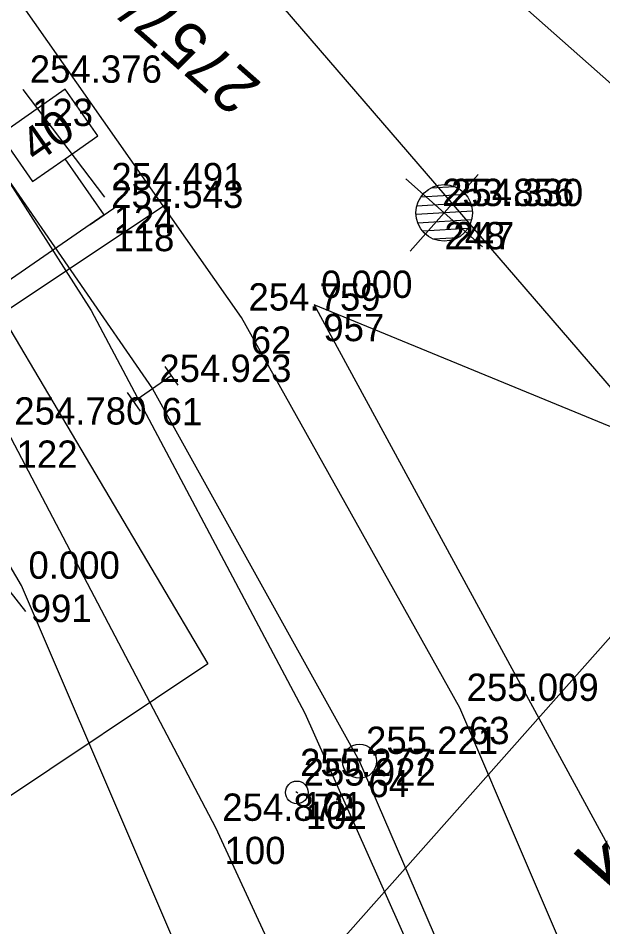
# Model space of a CAD drawing. Extents: x -496688 to -495455, y -1089309 to -1088026.
# Drawn here: x -495849.28 to -495823.61, y -1088787.38 to -1088747.46 of the extents above; entities that cross this region are included whole.
import ezdxf

# ---------------------------------------------------------------- set-up
doc = ezdxf.new("R2010")
doc.units = 0
for name, color, linetype in [('Vrstva 1', 7, 'Continuous'), ('Vrstva 17', 7, 'Continuous'), ('Vrstva 3', 7, 'Continuous'), ('Vrstva 36', 7, 'Continuous'), ('Vrstva 48', 7, 'Continuous'), ('Vrstva 49', 7, 'Continuous'), ('Vrstva 5', 7, 'Continuous'), ('Vrstva 53', 7, 'Continuous'), ('Vrstva 55', 7, 'Continuous'), ('Vrstva 57', 7, 'Continuous'), ('Vrstva 6', 7, 'Continuous'), ('Vrstva 60', 7, 'Continuous'), ('Vrstva 61', 7, 'Continuous'), ('Vrstva 7', 7, 'Continuous')]:
    doc.layers.add(name, color=color, linetype=linetype)

msp = doc.modelspace()

# ---------------------------------------------------------------- linework, layer by layer
at = {"layer": 'Vrstva 1'}
for p, q in [((-495842.726, -1088755.605), (-495850.02, -1088760.474)), ((-495850.02, -1088760.474), (-495840.948, -1088775.832)), ((-495811.199, -1088761.005), (-495868.035, -1088825.148)), ((-495840.948, -1088775.832), (-495894.596, -1088811.639))]:
    msp.add_line(p, q, dxfattribs=at)
for points in [[(-495784.233, -1088784.889), (-495790.007, -1088779.778), (-495797.538, -1088773.109), (-495802.96, -1088768.305), (-495829.435, -1088744.846), (-495841.88, -1088733.81), (-495854.312, -1088722.787), (-495863.196, -1088714.897), (-495875.701, -1088703.825), (-495888.14, -1088692.81), (-495895.834, -1088685.958), (-495903.705, -1088678.98), (-495916.136, -1088667.962), (-495923.285, -1088661.656)], [(-495809.634, -1088849.637), (-495812.479, -1088829.606), (-495817.339, -1088809.711), (-495821.231, -1088797.964), (-495829.889, -1088777.756), (-495839.468, -1088760.605), (-495852.198, -1088742.475), (-495858.955, -1088734.298), (-495866.249, -1088726.179), (-495875.462, -1088716.542)], [(-495856.572, -1088744.636), (-495843.38, -1088763.743), (-495834.304, -1088780.085), (-495825.818, -1088799.752), (-495821.924, -1088811.506), (-495817.129, -1088831.255), (-495814.517, -1088849.896)]]:
    msp.add_lwpolyline(points, dxfattribs=at)
at = {"layer": 'Vrstva 17'}
msp.add_lwpolyline([(-495939.786, -1088744.234), (-495921.507, -1088738.066), (-495887.011, -1088727.069), (-495874.831, -1088740.506), (-495848.953, -1088773.528)], dxfattribs=at)
at = {"layer": 'Vrstva 3'}
for p, q in [((-495842.841, -1088762.764), (-495842.273, -1088763.586)), ((-495842.557, -1088763.175), (-495844.203, -1088764.311)), ((-495844.487, -1088763.9), (-495843.919, -1088764.722))]:
    msp.add_line(p, q, dxfattribs=at)
at = {"layer": 'Vrstva 36'}
msp.add_lwpolyline([(-495849.07, -1088750.597), (-495845.487, -1088755.319)], dxfattribs=at)
at = {"layer": 'Vrstva 48'}
for p, q in [((-495832.255, -1088754.523), (-495828.887, -1088757.507)), ((-495832.064, -1088757.699), (-495829.079, -1088754.331)), ((-495830.121, -1088754.862), (-495831.163, -1088754.925)), ((-495829.633, -1088755.208), (-495831.605, -1088755.327)), ((-495829.414, -1088755.571), (-495831.776, -1088755.713)), ((-495829.334, -1088755.941), (-495831.811, -1088756.091)), ((-495829.369, -1088756.319), (-495831.732, -1088756.462)), ((-495829.539, -1088756.705), (-495831.513, -1088756.824)), ((-495829.977, -1088757.107), (-495831.023, -1088757.17))]:
    msp.add_line(p, q, dxfattribs=at)
msp.add_circle((-495830.572, -1088756.016), 1.243, dxfattribs=at)
msp.add_circle((-495830.572, -1088756.016), 1.243, dxfattribs=at)
at = {"layer": 'Vrstva 49'}
msp.add_lwpolyline([(-495874.831, -1088740.506), (-495871.378, -1088742.474), (-495861.997, -1088751.266), (-495849.751, -1088765.614), (-495840.618, -1088783.025), (-495832.017, -1088801.621), (-495828.141, -1088812.229), (-495824.489, -1088831.23), (-495819.19, -1088853.259), (-495818.637, -1088882.621), (-495817.153, -1088910.251), (-495817.638, -1088917.871)], dxfattribs=at)
at = {"layer": 'Vrstva 5'}
for p, q in [((-495846.112, -1088756.526), (-495844.884, -1088755.668)), ((-495845.498, -1088756.097), (-495878.218, -1088778.676))]:
    msp.add_line(p, q, dxfattribs=at)
msp.add_lwpolyline([(-495845.498, -1088756.097), (-495847.216, -1088753.638), (-495845.781, -1088752.635), (-495847.212, -1088750.585), (-495850.081, -1088752.589), (-495848.65, -1088754.639), (-495847.216, -1088753.638)], dxfattribs=at)
at = {"layer": 'Vrstva 53'}
for points in [[(-496028.63, -1089095.5), (-495988.92, -1089093.88), (-495950.11, -1089084.84), (-495944.93, -1089082.27), (-495928.74, -1089074.25), (-495900.77, -1089053.63), (-495889.38, -1089043.24), (-495874.93, -1089030.05), (-495865.93, -1089019.09), (-495857.07, -1089007.86), (-495847.95, -1088993.74), (-495833.43, -1088965.11), (-495819.03, -1088928.06), (-495817.99, -1088913.23), (-495820.47, -1088875.16), (-495825.59, -1088837.35), (-495833.59, -1088808.66), (-495849.13, -1088772.39), (-495858.89, -1088755.75), (-495866.6, -1088751.5)], [(-495820.95, -1088766.37), (-495836.28, -1088760.05), (-495822.59, -1088785.27), (-495810.8, -1088817.2), (-495805.63, -1088839.06), (-495801.74, -1088870.1), (-495801.67, -1088898.42), (-495801.94, -1088953.23), (-495800.51, -1088960.04), (-495800.3, -1088973.88), (-495761.53, -1088987.72), (-495761.24, -1088987.38), (-495760.41, -1088988.12), (-495744.16, -1088993.92), (-495645.99, -1088956.12), (-495627.19, -1088948.89), (-495666.59, -1088906.58), (-495728.02, -1088847.18), (-495820.854, -1088766.454)]]:
    msp.add_lwpolyline(points, dxfattribs=at)
at = {"layer": 'Vrstva 55'}
for p, q in [((-495820.95, -1088766.37), (-495861.51, -1088719.25)), ((-495856.67, -1088743.71), (-495846.08, -1088760.3)), ((-495846.08, -1088760.3), (-495836.7, -1088777.99)), ((-495836.7, -1088777.99), (-495828.5, -1088796.33))]:
    msp.add_line(p, q, dxfattribs=at)
at = {"layer": 'Vrstva 60'}
for p, q in [((-495849.07, -1088750.597), (-495849.07, -1088750.597)), ((-495849.07, -1088750.597), (-495849.07, -1088750.597)), ((-495845.487, -1088755.319), (-495845.487, -1088755.319)), ((-495845.487, -1088755.319), (-495845.487, -1088755.319)), ((-495845.498, -1088756.097), (-495845.498, -1088756.097)), ((-495845.498, -1088756.097), (-495845.498, -1088756.097)), ((-495830.965, -1088756.013), (-495830.965, -1088756.013)), ((-495830.965, -1088756.013), (-495830.965, -1088756.013)), ((-495830.572, -1088756.016), (-495830.572, -1088756.016)), ((-495830.572, -1088756.016), (-495830.572, -1088756.016)), ((-495836.28, -1088760.05), (-495836.28, -1088760.05)), ((-495836.28, -1088760.05), (-495836.28, -1088760.05)), ((-495839.468, -1088760.605), (-495839.468, -1088760.605)), ((-495839.468, -1088760.605), (-495839.468, -1088760.605)), ((-495843.38, -1088763.743), (-495843.38, -1088763.743)), ((-495843.38, -1088763.743), (-495843.38, -1088763.743)), ((-495849.13, -1088772.39), (-495849.13, -1088772.39)), ((-495849.13, -1088772.39), (-495849.13, -1088772.39)), ((-495829.889, -1088777.756), (-495829.889, -1088777.756)), ((-495829.889, -1088777.756), (-495829.889, -1088777.756)), ((-495834.304, -1088780.085), (-495834.304, -1088780.085)), ((-495834.304, -1088780.085), (-495834.304, -1088780.085)), ((-495837.202, -1088781.06), (-495837.202, -1088781.06)), ((-495837.202, -1088781.06), (-495837.202, -1088781.06)), ((-495837.044, -1088781.477), (-495837.044, -1088781.477)), ((-495837.044, -1088781.477), (-495837.044, -1088781.477)), ((-495840.618, -1088783.025), (-495840.618, -1088783.025)), ((-495840.618, -1088783.025), (-495840.618, -1088783.025))]:
    msp.add_line(p, q, dxfattribs=at)
at = {"layer": 'Vrstva 7'}
msp.add_line((-495837.007, -1088781.51), (-495837.081, -1088781.444), dxfattribs=at)
for centre, radius in [((-495834.293, -1088780.107), 0.75), ((-495837.044, -1088781.477), 0.5)]:
    msp.add_circle(centre, radius, dxfattribs=at)

# ---------------------------------------------------------------- texts
at = {"layer": 'Vrstva 5'}
msp.add_text('40', height=1.5, rotation=34.9255, dxfattribs=at).set_placement((-495848.497, -1088753.864))
at = {"layer": 'Vrstva 57'}
msp.add_text('2757/1', height=2, rotation=138.434, dxfattribs=at).set_placement((-495838.528, -1088750.357))
at = {"layer": 'Vrstva 6'}
msp.add_text('km 289,368', height=2.5, rotation=48.4246, dxfattribs=at).set_placement((-495823.067, -1088786.079))
at = {"layer": 'Vrstva 60'}
for s, p in [('123', (-495848.67, -1088752.197)), ('123', (-495848.67, -1088752.197)), ('124', (-495845.087, -1088756.919)), ('124', (-495845.087, -1088756.919)), ('118', (-495845.098, -1088757.697)), ('118', (-495845.098, -1088757.697)), ('248', (-495830.565, -1088757.613)), ('248', (-495830.565, -1088757.613)), ('247', (-495830.172, -1088757.616)), ('247', (-495830.172, -1088757.616)), ('957', (-495835.88, -1088761.65)), ('957', (-495835.88, -1088761.65)), ('62', (-495839.068, -1088762.205)), ('62', (-495839.068, -1088762.205)), ('61', (-495842.98, -1088765.343)), ('61', (-495842.98, -1088765.343)), ('122', (-495849.351, -1088767.214)), ('122', (-495849.351, -1088767.214)), ('991', (-495848.73, -1088773.99)), ('991', (-495848.73, -1088773.99)), ('63', (-495829.489, -1088779.356)), ('63', (-495829.489, -1088779.356)), ('64', (-495833.904, -1088781.685)), ('64', (-495833.904, -1088781.685)), ('101', (-495836.802, -1088782.66)), ('101', (-495836.802, -1088782.66)), ('102', (-495836.644, -1088783.077)), ('102', (-495836.644, -1088783.077)), ('100', (-495840.218, -1088784.625)), ('100', (-495840.218, -1088784.625))]:
    msp.add_text(s, height=1.2, dxfattribs=at).set_placement(p)
at = {"layer": 'Vrstva 61'}
for s, p in [('254.376', (-495848.77, -1088750.297)), ('254.376', (-495848.77, -1088750.297)), ('254.491', (-495845.187, -1088755.019)), ('254.491', (-495845.187, -1088755.019)), ('254.543', (-495845.198, -1088755.797)), ('254.543', (-495845.198, -1088755.797)), ('253.856', (-495830.665, -1088755.713)), ('253.856', (-495830.665, -1088755.713)), ('254.330', (-495830.272, -1088755.716)), ('254.330', (-495830.272, -1088755.716)), ('0.000', (-495835.98, -1088759.75)), ('0.000', (-495835.98, -1088759.75)), ('254.759', (-495839.168, -1088760.305)), ('254.759', (-495839.168, -1088760.305)), ('254.923', (-495843.08, -1088763.443)), ('254.923', (-495843.08, -1088763.443)), ('254.780', (-495849.451, -1088765.314)), ('254.780', (-495849.451, -1088765.314)), ('0.000', (-495848.83, -1088772.09)), ('0.000', (-495848.83, -1088772.09)), ('255.009', (-495829.589, -1088777.456)), ('255.009', (-495829.589, -1088777.456)), ('255.221', (-495834.004, -1088779.785)), ('255.221', (-495834.004, -1088779.785)), ('255.277', (-495836.902, -1088780.76)), ('255.277', (-495836.902, -1088780.76)), ('255.922', (-495836.744, -1088781.177)), ('255.922', (-495836.744, -1088781.177)), ('254.872', (-495840.318, -1088782.725)), ('254.872', (-495840.318, -1088782.725))]:
    msp.add_text(s, height=1.2, dxfattribs=at).set_placement(p)

doc.saveas('drawing.dxf')
